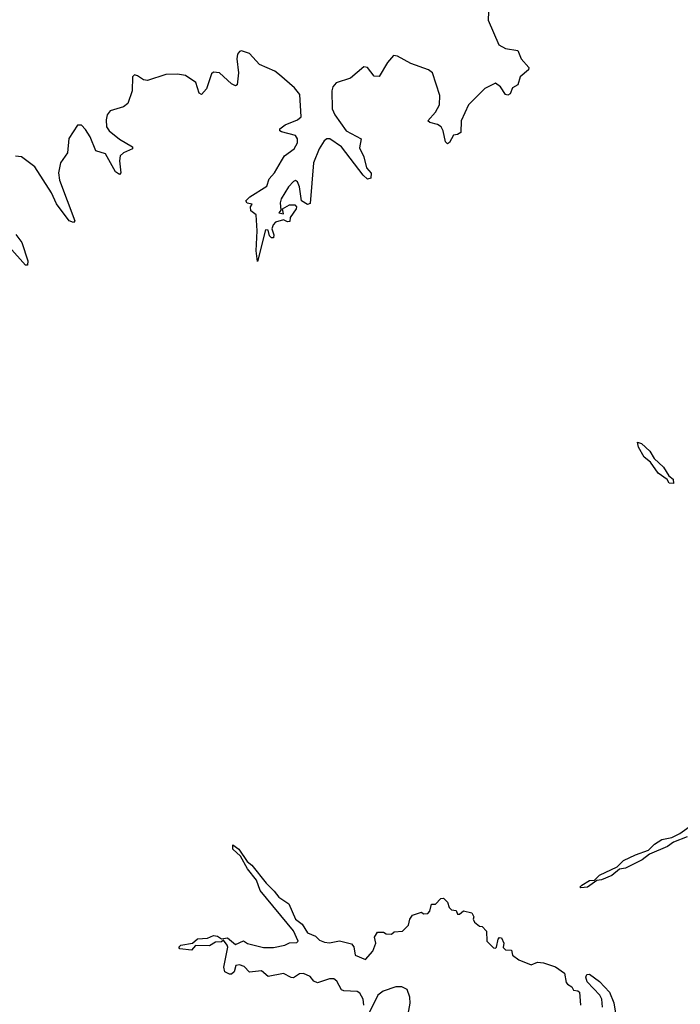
# Model space of a CAD drawing. Extents: x 2106670 to 2323771, y 35271 to 224896.
# Tile 301 of 419: x 2235327 to 2238629, y 157160 to 162081. Entities that reach past the tile are written whole.
import ezdxf

# ---------------------------------------------------------------- set-up
doc = ezdxf.new("R2010")
doc.units = 0

msp = doc.modelspace()

# ---------------------------------------------------------------- linework, layer by layer
at = {"layer": '0CON20XD'}
for points in [[(2237669.7, 162120.3), (2237668.7, 162078.7), (2237722, 161955), (2237755, 161936), (2237816.4, 161926.4), (2237833.8, 161885), (2237871.7, 161841.7), (2237869.3, 161830.7), (2237828.8, 161795), (2237816.7, 161755), (2237789.5, 161740.5), (2237779.2, 161710.8), (2237766.4, 161703.6), (2237755, 161706.7), (2237730, 161745), (2237705, 161763.3), (2237652.6, 161737.4), (2237570.8, 161655), (2237534.3, 161575.7), (2237532.5, 161517.5), (2237515, 161506.7), (2237495, 161503.8), (2237475, 161467.5), (2237465, 161460), (2237455, 161470), (2237443.8, 161525), (2237433.3, 161545), (2237415, 161557.5), (2237376.4, 161566.4), (2237367.5, 161575), (2237405, 161618.8), (2237425.6, 161654.4), (2237427.7, 161702.3), (2237390, 161815), (2237370.3, 161830.3), (2237282.1, 161862.1), (2237215, 161898.6), (2237195, 161902), (2237165, 161867.1), (2237123.1, 161796.9), (2237098, 161798), (2237065, 161842.5), (2237047.5, 161845), (2236980.8, 161789.2), (2236909.2, 161765), (2236892.5, 161745), (2236886.5, 161725), (2236888.9, 161635), (2236902.5, 161605), (2236958.6, 161525), (2237033.3, 161485), (2237025, 161440), (2237047.5, 161395), (2237060.6, 161340.6), (2237083.9, 161313.9), (2237081.7, 161288.3), (2237065, 161283.3), (2237044.3, 161304.3), (2236935, 161445.7), (2236877.5, 161485), (2236862.5, 161485), (2236848, 161475)], [(2236848, 161475), (2236824.5, 161435), (2236795.7, 161365), (2236778, 161162), (2236765, 161156.7), (2236735.8, 161175.8), (2236725.6, 161245), (2236715, 161270), (2236705, 161276.2), (2236695, 161271.2), (2236670.8, 161245), (2236634, 161185), (2236628.8, 161165), (2236631.7, 161128.3), (2236622.5, 161115), (2236645, 161110), (2236640, 161135), (2236675, 161156), (2236702.5, 161155), (2236711.2, 161145), (2236708.8, 161135), (2236678.3, 161091.7), (2236677.5, 161072.5), (2236665, 161071.2), (2236645, 161081.2), (2236605, 161068), (2236593.3, 161055), (2236586.7, 161035), (2236597.5, 161005), (2236595, 160990), (2236585, 160990), (2236575, 161000), (2236569.5, 161029.5), (2236555, 161031.2), (2236515, 160872.5), (2236509.2, 160925), (2236514.6, 161025), (2236508, 161105), (2236482, 161125), (2236480, 161145), (2236488.3, 161158.3), (2236463, 161163), (2236457.5, 161175), (2236477.5, 161195), (2236561.3, 161248.7), (2236574.3, 161285.7), (2236600.8, 161315), (2236635.8, 161375), (2236650, 161400), (2236699.2, 161435), (2236715.7, 161465), (2236715.8, 161485), (2236705, 161502), (2236635, 161520), (2236627.5, 161525), (2236626.7, 161535), (2236654.5, 161555.5), (2236715, 161580), (2236734.2, 161595), (2236726.3, 161706.3), (2236700.7, 161740.7), (2236625.4, 161805.4), (2236602.9, 161822.9), (2236525, 161856.7), (2236475, 161911.1), (2236435, 161925.6), (2236425, 161922.5), (2236415, 161908.8), (2236411.8, 161885), (2236420.9, 161815), (2236413.3, 161755), (2236405, 161750), (2236385, 161760.6), (2236326, 161815), (2236295, 161818), (2236285, 161810), (2236260, 161735), (2236235, 161706.2), (2236223.2, 161713.2), (2236207.3, 161767.3), (2236155, 161801.2), (2236115, 161808.5), (2236057.6, 161807.6), (2235965, 161776.2), (2235945, 161780.5), (2235915, 161800.8), (2235900, 161805), (2235891.2, 161795), (2235889.6, 161725), (2235867.8, 161662.2), (2235845, 161644.4), (2235778.8, 161625), (2235764.5, 161605.5), (2235759.7, 161580.3), (2235760.9, 161545), (2235774.5, 161525), (2235825, 161483.5), (2235890, 161445), (2235890, 161435), (2235845, 161416), (2235829.7, 161400.3), (2235825.8, 161375), (2235832.5, 161315), (2235825, 161307.5), (2235805, 161320), (2235755, 161410), (2235708, 161425), (2235678.5, 161495), (2235655, 161532), (2235635, 161553.8), (2235616.1, 161553.9), (2235572.9, 161487.1), (2235565.8, 161415), (2235531.5, 161365), (2235520, 161315), (2235525, 161278.8), (2235602.5, 161075), (2235595, 161067.5), (2235573.8, 161075), (2235511.1, 161161.1), (2235485.3, 161215.3), (2235402.9, 161345), (2235335, 161394.5), (2235305, 161398.8)], [(2235307.7, 161007.7), (2235337.6, 160967.6), (2235368, 160875), (2235366.2, 160853.8), (2235355, 160853.3), (2235274, 160945)], [(2238595, 159762.5), (2238574, 159764), (2238563, 159783), (2238517.5, 159815), (2238479.3, 159869.3), (2238447.5, 159895), (2238420, 159945), (2238415, 159970), (2238435, 159963.3), (2238475.8, 159925), (2238498, 159888), (2238545, 159844), (2238571.7, 159801.7), (2238593.8, 159785), (2238595, 159762.5)], [(2238662.9, 157997.1), (2238595, 157970.5), (2238565, 157948.2), (2238475, 157909.4), (2238438, 157882), (2238355, 157840.4), (2238324.2, 157835.8), (2238286.8, 157803.2), (2238235, 157781.2), (2238211.2, 157778.8), (2238165.4, 157744.6), (2238132.3, 157742.3), (2238127.5, 157745), (2238137.5, 157755), (2238175, 157779.1), (2238199.2, 157780.8), (2238224.2, 157805), (2238313, 157847), (2238345, 157878.5), (2238405, 157907.3), (2238470.4, 157929.6), (2238500.2, 157959.8), (2238536.9, 157983.1), (2238586.2, 157993.8), (2238626.6, 158013.4), (2238673.4, 158046.6)], [(2237046.7, 157155), (2237043.3, 157185), (2237027.5, 157215), (2237013, 157223), (2236947, 157227), (2236935, 157232.5), (2236912.5, 157275), (2236896.4, 157286.4), (2236875, 157286.7), (2236815, 157266.7), (2236797.5, 157275), (2236778.3, 157298.3), (2236745, 157313.3), (2236725, 157312.5), (2236695, 157292.5), (2236683, 157293), (2236645, 157313.3), (2236568.3, 157298.3), (2236535, 157327.5), (2236475, 157320), (2236449.3, 157349.3), (2236425, 157357.5), (2236407, 157353), (2236398.3, 157321.7), (2236385, 157310), (2236375, 157310), (2236351.7, 157321.7), (2236347.5, 157345), (2236367.5, 157445), (2236363.3, 157455), (2236345, 157480), (2236335, 157472.5), (2236305, 157470), (2236275, 157452.5), (2236206.1, 157453.9), (2236185, 157430), (2236127.5, 157437.5), (2236122.5, 157445), (2236132.5, 157455), (2236190, 157465), (2236215, 157487.5), (2236265, 157490), (2236295, 157503.3), (2236315, 157500), (2236335, 157487.5), (2236365, 157492.5), (2236405, 157458.8), (2236445, 157476.7), (2236465, 157463.8), (2236545, 157444.4), (2236595, 157443.8), (2236652.5, 157455), (2236675, 157467.5), (2236711.7, 157468.3), (2236718, 157475), (2236695, 157526.9), (2236529.2, 157729.2), (2236510.6, 157780.6), (2236465, 157836), (2236430.5, 157900.5), (2236392.2, 157935), (2236392.5, 157957.5), (2236422.5, 157935), (2236463.1, 157873.1), (2236487.1, 157855), (2236559.4, 157765), (2236599.4, 157725), (2236621.4, 157695), (2236671.4, 157661.4), (2236705, 157586), (2236739.5, 157559.5), (2236765, 157517.5), (2236805, 157500), (2236825, 157480), (2236850.7, 157470.7), (2236875, 157467.5), (2236925, 157476.7), (2236985, 157462.5), (2236997, 157447), (2237003.3, 157405), (2237055, 157383.3), (2237092.5, 157425), (2237106.7, 157465), (2237100, 157495), (2237115, 157520), (2237145, 157520), (2237158.3, 157511.7), (2237185, 157510), (2237198.3, 157521.7), (2237240, 157525), (2237270, 157555), (2237277.5, 157585), (2237290, 157605), (2237335, 157620), (2237345, 157612.5), (2237367, 157613), (2237377.5, 157625), (2237385, 157660), (2237405, 157660), (2237431.7, 157688.3), (2237445, 157690), (2237465, 157670), (2237473.6, 157643.6), (2237485, 157632.5), (2237508.3, 157628.3), (2237515, 157610), (2237525, 157610), (2237545, 157627.5), (2237586.4, 157616.4), (2237597, 157597), (2237593.3, 157585), (2237600.7, 157570.7), (2237625, 157550), (2237638.3, 157548.3), (2237660, 157525), (2237662.5, 157475), (2237695, 157442.5), (2237705, 157440), (2237710, 157445), (2237718.8, 157485), (2237725, 157493.3), (2237735, 157491.2), (2237746.2, 157465), (2237743.6, 157443.6), (2237755, 157432.5), (2237785, 157430), (2237790, 157405), (2237821.3, 157381.3), (2237883, 157357), (2237915, 157370), (2237945, 157366.7), (2238005, 157347.5), (2238050, 157315), (2238058.3, 157268.3), (2238065, 157260)], [(2238240.8, 157145), (2238236.7, 157185), (2238225.9, 157205.9), (2238162.7, 157272.7), (2238157.5, 157295), (2238161.7, 157308.3), (2238175, 157310), (2238225, 157273.8), (2238275, 157220), (2238297.5, 157167.5), (2238308, 157095)], [(2237260, 157065), (2237278.8, 157165), (2237276.7, 157195), (2237263, 157233), (2237236.4, 157246.4), (2237206.4, 157246.4), (2237143.9, 157226.1), (2237117.5, 157205), (2237075, 157120)], [(2238065, 157260), (2238086.4, 157246.4), (2238095, 157230), (2238117, 157227), (2238125, 157220), (2238130, 157155)]]:
    msp.add_lwpolyline(points, dxfattribs=at)

doc.saveas('drawing.dxf')
